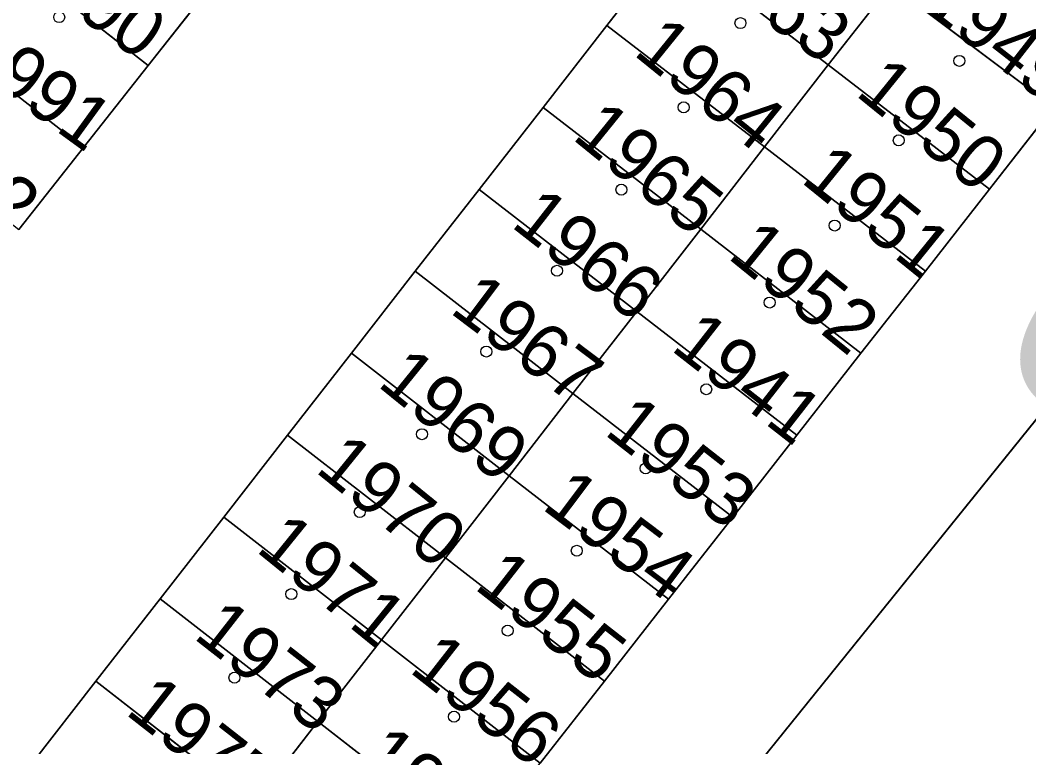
# Model space of a CAD drawing. Extents: x -689422 to -685210, y -987725 to -982160.
# Drawn here: x -686962.69 to -686930.58, y -985020.15 to -984997.03 of the extents above; entities that cross this region are included whole.
import ezdxf

# ---------------------------------------------------------------- set-up
doc = ezdxf.new("R2010")
doc.units = 0
for name, color, linetype in [('KN_Budovy', 7, 'Continuous'), ('KN_Hranice_parcel', 7, 'Continuous'), ('KN_Parcelni cisla', 7, 'Continuous'), ('KN_Polygon parcely', 7, 'Continuous'), ('KN_Popisy_pomistni nazvy nazvy ulic', 7, 'Continuous'), ('KN_POZEMKY_OSTATNI PLOCHA', 7, 'Continuous'), ('KN_POZEMKY_ZASTAVENA PLOCHA', 7, 'Continuous'), ('KN_VYUZITI_17_ostatni plocha_ostatni komunikace', 7, 'Continuous'), ('KN_VYUZITI_23_ostatni plocha_manipulacni plocha', 7, 'Continuous'), ('KN_Značky budov', 7, 'Continuous')]:
    doc.layers.add(name, color=color, linetype=linetype)

msp = doc.modelspace()

# ---------------------------------------------------------------- linework, layer by layer
at = {"layer": 'KN_Budovy'}
for points in [[(-686961.73, -984991.8), (-686963.77, -984994.43), (-686958.61, -984998.47), (-686956.55, -984995.85)], [(-686936.96, -984998.45), (-686934.97, -984995.9), (-686935.07, -984995.83), (-686934.98, -984995.71), (-686939.88, -984991.89), (-686941.98, -984994.58)], [(-686934.98, -984995.71), (-686935.07, -984995.83), (-686934.97, -984995.9), (-686929.79, -984999.79), (-686927.6, -984996.99), (-686932.79, -984992.98)], [(-686963.77, -984994.43), (-686965.82, -984997.06), (-686960.67, -985001.08), (-686958.61, -984998.47)], [(-686941.98, -984994.58), (-686944.01, -984997.19), (-686938.99, -985001.06), (-686936.96, -984998.45)], [(-686934.97, -984995.9), (-686936.96, -984998.45), (-686931.83, -985002.4), (-686929.79, -984999.79)], [(-686965.82, -984997.06), (-686967.86, -984999.68), (-686962.73, -985003.69), (-686960.67, -985001.08)], [(-686944.01, -984997.19), (-686946.04, -984999.8), (-686941.02, -985003.68), (-686938.99, -985001.06)], [(-686938.99, -985001.06), (-686933.87, -985005.01), (-686931.83, -985002.4), (-686936.96, -984998.45)], [(-686943.06, -985006.29), (-686941.02, -985003.68), (-686946.04, -984999.8), (-686948.08, -985002.41)], [(-686941.02, -985003.68), (-686935.92, -985007.62), (-686933.87, -985005.01), (-686938.99, -985001.06)], [(-686945.09, -985008.9), (-686943.06, -985006.29), (-686948.08, -985002.41), (-686950.11, -985005.01)], [(-686941.02, -985003.68), (-686943.06, -985006.29), (-686937.96, -985010.23), (-686935.92, -985007.62)], [(-686947.12, -985011.52), (-686945.09, -985008.9), (-686950.11, -985005.01), (-686952.14, -985007.62)], [(-686945.09, -985008.9), (-686940, -985012.84), (-686937.96, -985010.23), (-686943.06, -985006.29)], [(-686949.15, -985014.13), (-686947.12, -985011.52), (-686952.14, -985007.62), (-686954.18, -985010.23)], [(-686947.12, -985011.52), (-686942.05, -985015.45), (-686940, -985012.84), (-686945.09, -985008.9)], [(-686951.19, -985016.74), (-686949.15, -985014.13), (-686954.18, -985010.23), (-686956.21, -985012.84)], [(-686947.12, -985011.52), (-686949.15, -985014.13), (-686944.09, -985018.06), (-686942.05, -985015.45)], [(-686953.21, -985019.34), (-686951.19, -985016.74), (-686956.21, -985012.84), (-686958.23, -985015.44)], [(-686951.19, -985016.74), (-686946.13, -985020.67), (-686944.09, -985018.06), (-686949.15, -985014.13)], [(-686955.25, -985021.97), (-686953.21, -985019.34), (-686958.23, -985015.44), (-686960.28, -985018.06)], [(-686948.16, -985023.27), (-686946.13, -985020.67), (-686951.19, -985016.74), (-686953.21, -985019.34)], [(-686957.29, -985024.58), (-686955.25, -985021.97), (-686960.28, -985018.06), (-686962.31, -985020.67)], [(-686955.25, -985021.97), (-686950.22, -985025.89), (-686948.16, -985023.27), (-686953.21, -985019.34)]]:
    msp.add_lwpolyline(points, close=True, dxfattribs=at)
at = {"layer": 'KN_Hranice_parcel'}
for p, q in [((-686963.77, -984994.43), (-686958.61, -984998.47)), ((-686944.01, -984997.19), (-686941.98, -984994.58)), ((-686941.98, -984994.58), (-686936.96, -984998.45)), ((-686956.55, -984995.85), (-686958.61, -984998.47)), ((-686934.97, -984995.9), (-686936.96, -984998.45)), ((-686934.97, -984995.9), (-686929.79, -984999.79)), ((-686965.82, -984997.06), (-686960.67, -985001.08)), ((-686946.04, -984999.8), (-686944.01, -984997.19)), ((-686944.01, -984997.19), (-686938.99, -985001.06)), ((-686958.61, -984998.47), (-686960.67, -985001.08)), ((-686936.96, -984998.45), (-686938.99, -985001.06)), ((-686936.96, -984998.45), (-686931.83, -985002.4)), ((-686948.08, -985002.41), (-686946.04, -984999.8)), ((-686946.04, -984999.8), (-686941.02, -985003.68)), ((-686929.79, -984999.79), (-686931.83, -985002.4)), ((-686960.67, -985001.08), (-686962.73, -985003.69)), ((-686938.99, -985001.06), (-686941.02, -985003.68)), ((-686938.99, -985001.06), (-686933.87, -985005.01)), ((-686950.11, -985005.01), (-686948.08, -985002.41)), ((-686948.08, -985002.41), (-686943.06, -985006.29)), ((-686931.83, -985002.4), (-686933.87, -985005.01)), ((-686941.02, -985003.68), (-686943.06, -985006.29)), ((-686935.92, -985007.62), (-686941.02, -985003.68)), ((-686952.14, -985007.62), (-686950.11, -985005.01)), ((-686950.11, -985005.01), (-686945.09, -985008.9)), ((-686933.87, -985005.01), (-686935.92, -985007.62)), ((-686943.06, -985006.29), (-686945.09, -985008.9)), ((-686943.06, -985006.29), (-686937.96, -985010.23)), ((-686954.18, -985010.23), (-686952.14, -985007.62)), ((-686952.14, -985007.62), (-686947.12, -985011.52)), ((-686935.92, -985007.62), (-686937.96, -985010.23)), ((-686945.09, -985008.9), (-686947.12, -985011.52)), ((-686945.09, -985008.9), (-686940, -985012.84)), ((-686956.21, -985012.84), (-686954.18, -985010.23)), ((-686954.18, -985010.23), (-686949.15, -985014.13)), ((-686937.96, -985010.23), (-686940, -985012.84)), ((-686947.12, -985011.52), (-686949.15, -985014.13)), ((-686947.12, -985011.52), (-686942.05, -985015.45)), ((-686958.23, -985015.44), (-686956.21, -985012.84)), ((-686956.21, -985012.84), (-686951.19, -985016.74)), ((-686940, -985012.84), (-686942.05, -985015.45)), ((-686949.15, -985014.13), (-686951.19, -985016.74)), ((-686949.15, -985014.13), (-686944.09, -985018.06)), ((-686960.28, -985018.06), (-686958.23, -985015.44)), ((-686958.23, -985015.44), (-686953.21, -985019.34)), ((-686942.05, -985015.45), (-686944.09, -985018.06)), ((-686951.19, -985016.74), (-686953.21, -985019.34)), ((-686951.19, -985016.74), (-686946.13, -985020.67)), ((-686962.31, -985020.67), (-686960.28, -985018.06)), ((-686960.28, -985018.06), (-686955.25, -985021.97)), ((-686944.09, -985018.06), (-686946.13, -985020.67)), ((-686953.21, -985019.34), (-686955.25, -985021.97)), ((-686953.21, -985019.34), (-686948.16, -985023.27))]:
    msp.add_line(p, q, dxfattribs=at)
msp.add_lwpolyline([(-686922.82, -985000.41), (-686954.95, -985040.22), (-686965.9, -985053.78), (-686972.42, -985061.86), (-686995.97, -985078.92)], dxfattribs=at)
at = {"layer": 'KN_Polygon parcely'}
for points in [[(-686890.65, -984964.43), (-686900, -984974.94), (-686916.44, -984994.31), (-686922.82, -985000.41), (-686954.95, -985040.22), (-686965.9, -985053.78), (-686972.42, -985061.86), (-686995.97, -985078.92), (-686990.2, -985087.27), (-686975.94, -985072.54), (-686963.43, -985059.62), (-686938.91, -985034.08), (-686924.32, -985014.77), (-686910.26, -984997.29), (-686909.57, -984996.43), (-686890.43, -984975.03)], [(-686962.31, -985020.67), (-686960.28, -985018.06), (-686958.23, -985015.44), (-686956.21, -985012.84), (-686954.18, -985010.23), (-686952.14, -985007.62), (-686950.11, -985005.01), (-686948.08, -985002.41), (-686946.04, -984999.8), (-686944.01, -984997.19), (-686941.98, -984994.58), (-686939.88, -984991.89), (-686937.75, -984989.15), (-686943.61, -984987.32), (-686955.39, -984983.65), (-686950.14, -984987.72), (-686952.36, -984990.53), (-686954.49, -984993.24), (-686956.55, -984995.85), (-686958.61, -984998.47), (-686960.67, -985001.08), (-686962.73, -985003.69)], [(-686929.79, -984999.79), (-686931.83, -985002.4), (-686933.87, -985005.01), (-686935.92, -985007.62), (-686937.96, -985010.23), (-686940, -985012.84), (-686942.05, -985015.45), (-686944.09, -985018.06), (-686946.13, -985020.67)], [(-686972.42, -985061.86), (-686965.9, -985053.78), (-686954.95, -985040.22), (-686922.82, -985000.41)]]:
    msp.add_lwpolyline(points, dxfattribs=at)
for points in [[(-686963.77, -984994.43), (-686958.61, -984998.47), (-686956.55, -984995.85), (-686961.73, -984991.8)], [(-686941.98, -984994.58), (-686936.96, -984998.45), (-686934.97, -984995.9), (-686935.07, -984995.83), (-686934.98, -984995.71), (-686939.88, -984991.89)], [(-686935.07, -984995.83), (-686934.97, -984995.9), (-686929.79, -984999.79), (-686927.6, -984996.99), (-686932.79, -984992.98), (-686934.98, -984995.71)], [(-686960.67, -985001.08), (-686958.61, -984998.47), (-686963.77, -984994.43), (-686965.82, -984997.06)], [(-686944.01, -984997.19), (-686938.99, -985001.06), (-686936.96, -984998.45), (-686941.98, -984994.58)], [(-686936.96, -984998.45), (-686931.83, -985002.4), (-686929.79, -984999.79), (-686934.97, -984995.9)], [(-686962.73, -985003.69), (-686960.67, -985001.08), (-686965.82, -984997.06), (-686967.86, -984999.68)], [(-686941.02, -985003.68), (-686938.99, -985001.06), (-686944.01, -984997.19), (-686946.04, -984999.8)], [(-686938.99, -985001.06), (-686933.87, -985005.01), (-686931.83, -985002.4), (-686936.96, -984998.45)], [(-686943.06, -985006.29), (-686941.02, -985003.68), (-686946.04, -984999.8), (-686948.08, -985002.41)], [(-686938.99, -985001.06), (-686941.02, -985003.68), (-686935.92, -985007.62), (-686933.87, -985005.01)], [(-686945.09, -985008.9), (-686943.06, -985006.29), (-686948.08, -985002.41), (-686950.11, -985005.01)], [(-686941.02, -985003.68), (-686943.06, -985006.29), (-686937.96, -985010.23), (-686935.92, -985007.62)], [(-686947.12, -985011.52), (-686945.09, -985008.9), (-686950.11, -985005.01), (-686952.14, -985007.62)], [(-686940, -985012.84), (-686937.96, -985010.23), (-686943.06, -985006.29), (-686945.09, -985008.9)], [(-686954.18, -985010.23), (-686949.15, -985014.13), (-686947.12, -985011.52), (-686952.14, -985007.62)], [(-686945.09, -985008.9), (-686947.12, -985011.52), (-686942.05, -985015.45), (-686940, -985012.84)], [(-686951.19, -985016.74), (-686949.15, -985014.13), (-686954.18, -985010.23), (-686956.21, -985012.84)], [(-686947.12, -985011.52), (-686949.15, -985014.13), (-686944.09, -985018.06), (-686942.05, -985015.45)], [(-686953.21, -985019.34), (-686951.19, -985016.74), (-686956.21, -985012.84), (-686958.23, -985015.44)], [(-686946.13, -985020.67), (-686944.09, -985018.06), (-686949.15, -985014.13), (-686951.19, -985016.74)], [(-686955.25, -985021.97), (-686953.21, -985019.34), (-686958.23, -985015.44), (-686960.28, -985018.06)], [(-686948.16, -985023.27), (-686946.13, -985020.67), (-686951.19, -985016.74), (-686953.21, -985019.34)], [(-686957.29, -985024.58), (-686955.25, -985021.97), (-686960.28, -985018.06), (-686962.31, -985020.67)], [(-686953.21, -985019.34), (-686955.25, -985021.97), (-686950.22, -985025.89), (-686948.16, -985023.27)]]:
    msp.add_lwpolyline(points, close=True, dxfattribs=at)
at = {"layer": 'KN_POZEMKY_OSTATNI PLOCHA'}
for p, q in [((-686941.98, -984994.58), (-686944.01, -984997.19)), ((-686958.61, -984998.47), (-686956.55, -984995.85)), ((-686944.01, -984997.19), (-686946.04, -984999.8)), ((-686960.67, -985001.08), (-686958.61, -984998.47)), ((-686946.04, -984999.8), (-686948.08, -985002.41)), ((-686931.83, -985002.4), (-686929.79, -984999.79)), ((-686954.95, -985040.22), (-686922.82, -985000.41)), ((-686922.82, -985000.41), (-686954.95, -985040.22)), ((-686962.73, -985003.69), (-686960.67, -985001.08)), ((-686948.08, -985002.41), (-686950.11, -985005.01)), ((-686933.87, -985005.01), (-686931.83, -985002.4)), ((-686950.11, -985005.01), (-686952.14, -985007.62)), ((-686935.92, -985007.62), (-686933.87, -985005.01)), ((-686952.14, -985007.62), (-686954.18, -985010.23)), ((-686937.96, -985010.23), (-686935.92, -985007.62)), ((-686954.18, -985010.23), (-686956.21, -985012.84)), ((-686940, -985012.84), (-686937.96, -985010.23)), ((-686956.21, -985012.84), (-686958.23, -985015.44)), ((-686942.05, -985015.45), (-686940, -985012.84)), ((-686958.23, -985015.44), (-686960.28, -985018.06)), ((-686944.09, -985018.06), (-686942.05, -985015.45)), ((-686960.28, -985018.06), (-686962.31, -985020.67)), ((-686946.13, -985020.67), (-686944.09, -985018.06))]:
    msp.add_line(p, q, dxfattribs=at)
at = {"layer": 'KN_POZEMKY_ZASTAVENA PLOCHA'}
for p, q in [((-686963.77, -984994.43), (-686958.61, -984998.47)), ((-686958.61, -984998.47), (-686963.77, -984994.43)), ((-686944.01, -984997.19), (-686941.98, -984994.58)), ((-686941.98, -984994.58), (-686936.96, -984998.45)), ((-686936.96, -984998.45), (-686941.98, -984994.58)), ((-686956.55, -984995.85), (-686958.61, -984998.47)), ((-686936.96, -984998.45), (-686934.97, -984995.9)), ((-686934.97, -984995.9), (-686936.96, -984998.45)), ((-686929.79, -984999.79), (-686934.97, -984995.9)), ((-686934.97, -984995.9), (-686929.79, -984999.79)), ((-686960.67, -985001.08), (-686965.82, -984997.06)), ((-686965.82, -984997.06), (-686960.67, -985001.08)), ((-686946.04, -984999.8), (-686944.01, -984997.19)), ((-686938.99, -985001.06), (-686944.01, -984997.19)), ((-686944.01, -984997.19), (-686938.99, -985001.06)), ((-686958.61, -984998.47), (-686960.67, -985001.08)), ((-686936.96, -984998.45), (-686938.99, -985001.06)), ((-686938.99, -985001.06), (-686936.96, -984998.45)), ((-686931.83, -985002.4), (-686936.96, -984998.45)), ((-686936.96, -984998.45), (-686931.83, -985002.4)), ((-686948.08, -985002.41), (-686946.04, -984999.8)), ((-686946.04, -984999.8), (-686941.02, -985003.68)), ((-686941.02, -985003.68), (-686946.04, -984999.8)), ((-686929.79, -984999.79), (-686931.83, -985002.4)), ((-686960.67, -985001.08), (-686962.73, -985003.69)), ((-686941.02, -985003.68), (-686938.99, -985001.06)), ((-686938.99, -985001.06), (-686941.02, -985003.68)), ((-686933.87, -985005.01), (-686938.99, -985001.06)), ((-686938.99, -985001.06), (-686933.87, -985005.01)), ((-686950.11, -985005.01), (-686948.08, -985002.41)), ((-686948.08, -985002.41), (-686943.06, -985006.29)), ((-686943.06, -985006.29), (-686948.08, -985002.41)), ((-686931.83, -985002.4), (-686933.87, -985005.01)), ((-686941.02, -985003.68), (-686943.06, -985006.29)), ((-686943.06, -985006.29), (-686941.02, -985003.68)), ((-686935.92, -985007.62), (-686941.02, -985003.68)), ((-686941.02, -985003.68), (-686935.92, -985007.62)), ((-686952.14, -985007.62), (-686950.11, -985005.01)), ((-686945.09, -985008.9), (-686950.11, -985005.01)), ((-686950.11, -985005.01), (-686945.09, -985008.9)), ((-686933.87, -985005.01), (-686935.92, -985007.62)), ((-686945.09, -985008.9), (-686943.06, -985006.29)), ((-686943.06, -985006.29), (-686945.09, -985008.9)), ((-686943.06, -985006.29), (-686937.96, -985010.23)), ((-686937.96, -985010.23), (-686943.06, -985006.29)), ((-686954.18, -985010.23), (-686952.14, -985007.62)), ((-686952.14, -985007.62), (-686947.12, -985011.52)), ((-686947.12, -985011.52), (-686952.14, -985007.62)), ((-686935.92, -985007.62), (-686937.96, -985010.23)), ((-686947.12, -985011.52), (-686945.09, -985008.9)), ((-686945.09, -985008.9), (-686947.12, -985011.52)), ((-686940, -985012.84), (-686945.09, -985008.9)), ((-686945.09, -985008.9), (-686940, -985012.84)), ((-686956.21, -985012.84), (-686954.18, -985010.23)), ((-686949.15, -985014.13), (-686954.18, -985010.23)), ((-686954.18, -985010.23), (-686949.15, -985014.13)), ((-686937.96, -985010.23), (-686940, -985012.84)), ((-686947.12, -985011.52), (-686949.15, -985014.13)), ((-686949.15, -985014.13), (-686947.12, -985011.52)), ((-686942.05, -985015.45), (-686947.12, -985011.52)), ((-686947.12, -985011.52), (-686942.05, -985015.45)), ((-686958.23, -985015.44), (-686956.21, -985012.84)), ((-686956.21, -985012.84), (-686951.19, -985016.74)), ((-686951.19, -985016.74), (-686956.21, -985012.84)), ((-686940, -985012.84), (-686942.05, -985015.45)), ((-686951.19, -985016.74), (-686949.15, -985014.13)), ((-686949.15, -985014.13), (-686951.19, -985016.74)), ((-686949.15, -985014.13), (-686944.09, -985018.06)), ((-686944.09, -985018.06), (-686949.15, -985014.13)), ((-686960.28, -985018.06), (-686958.23, -985015.44)), ((-686953.21, -985019.34), (-686958.23, -985015.44)), ((-686958.23, -985015.44), (-686953.21, -985019.34)), ((-686942.05, -985015.45), (-686944.09, -985018.06)), ((-686951.19, -985016.74), (-686953.21, -985019.34)), ((-686953.21, -985019.34), (-686951.19, -985016.74)), ((-686946.13, -985020.67), (-686951.19, -985016.74)), ((-686951.19, -985016.74), (-686946.13, -985020.67)), ((-686962.31, -985020.67), (-686960.28, -985018.06)), ((-686955.25, -985021.97), (-686960.28, -985018.06)), ((-686960.28, -985018.06), (-686955.25, -985021.97)), ((-686944.09, -985018.06), (-686946.13, -985020.67)), ((-686953.21, -985019.34), (-686955.25, -985021.97)), ((-686955.25, -985021.97), (-686953.21, -985019.34)), ((-686948.16, -985023.27), (-686953.21, -985019.34)), ((-686953.21, -985019.34), (-686948.16, -985023.27))]:
    msp.add_line(p, q, dxfattribs=at)
at = {"layer": 'KN_VYUZITI_17_ostatni plocha_ostatni komunikace'}
msp.add_line((-686954.95, -985040.22), (-686922.82, -985000.41), dxfattribs=at)
at = {"layer": 'KN_VYUZITI_23_ostatni plocha_manipulacni plocha'}
for p, q in [((-686941.98, -984994.58), (-686944.01, -984997.19)), ((-686958.61, -984998.47), (-686956.55, -984995.85)), ((-686944.01, -984997.19), (-686946.04, -984999.8)), ((-686960.67, -985001.08), (-686958.61, -984998.47)), ((-686946.04, -984999.8), (-686948.08, -985002.41)), ((-686931.83, -985002.4), (-686929.79, -984999.79)), ((-686922.82, -985000.41), (-686954.95, -985040.22)), ((-686962.73, -985003.69), (-686960.67, -985001.08)), ((-686948.08, -985002.41), (-686950.11, -985005.01)), ((-686933.87, -985005.01), (-686931.83, -985002.4)), ((-686950.11, -985005.01), (-686952.14, -985007.62)), ((-686935.92, -985007.62), (-686933.87, -985005.01)), ((-686952.14, -985007.62), (-686954.18, -985010.23)), ((-686937.96, -985010.23), (-686935.92, -985007.62)), ((-686954.18, -985010.23), (-686956.21, -985012.84)), ((-686940, -985012.84), (-686937.96, -985010.23)), ((-686956.21, -985012.84), (-686958.23, -985015.44)), ((-686942.05, -985015.45), (-686940, -985012.84)), ((-686958.23, -985015.44), (-686960.28, -985018.06)), ((-686944.09, -985018.06), (-686942.05, -985015.45)), ((-686960.28, -985018.06), (-686962.31, -985020.67)), ((-686946.13, -985020.67), (-686944.09, -985018.06))]:
    msp.add_line(p, q, dxfattribs=at)
at = {"layer": 'KN_Značky budov'}
for centre in [(-686961.447, -984996.929), (-686939.757, -984997.119), (-686932.787, -984998.319), (-686941.567, -984999.799), (-686934.717, -985000.849), (-686943.547, -985002.419), (-686936.757, -985003.559), (-686945.597, -985004.999), (-686938.827, -985006.009), (-686947.847, -985007.569), (-686940.847, -985008.769), (-686949.897, -985010.199), (-686942.777, -985011.289), (-686951.877, -985012.679), (-686944.967, -985013.909), (-686954.057, -985015.289), (-686947.167, -985016.449), (-686955.867, -985017.949), (-686948.877, -985019.189)]:
    msp.add_circle(centre, 0.175, dxfattribs=at)

# ---------------------------------------------------------------- texts
at = {"layer": 'KN_Parcelni cisla'}
for s, rotation, p in [('1990', 324, (-686962.979, -984995.377)), ('1963', 324, (-686941.179, -984995.497)), ('1949', 322, (-686934.013, -984996.609)), ('1964', 321, (-686943.204, -984998.1)), ('1991', 324, (-686964.669, -984998.287)), ('1950', 321, (-686936.134, -984999.39)), ('1992', 322, (-686966.943, -985000.759)), ('1965', 321, (-686945.154, -985000.78)), ('1951', 321, (-686937.874, -985002.15)), ('1966', 322, (-686947.103, -985003.569)), ('1952', 321, (-686940.204, -985004.57)), ('1967', 323, (-686949.051, -985006.308)), ('1941', 322, (-686942.013, -985007.499)), ('1969', 321, (-686951.354, -985008.64)), ('1953', 322, (-686944.133, -985010.179)), ('1970', 321, (-686953.334, -985011.37)), ('1954', 323, (-686946.121, -985012.548)), ('1971', 321, (-686955.224, -985013.9)), ('1955', 322, (-686948.273, -985015.089)), ('1973', 322, (-686957.213, -985016.669)), ('1956', 322, (-686950.343, -985017.739)), ('1975', 322, (-686959.383, -985019.079)), ('1957', 322, (-686951.973, -985020.679))]:
    msp.add_text(s, height=1.7, rotation=rotation, dxfattribs=at).set_placement(p)
at = {"layer": 'KN_Popisy_pomistni nazvy nazvy ulic'}
msp.add_text('Sportovní', height=7.5, rotation=56, dxfattribs=at).set_placement((-686925.785, -985013.105))

doc.saveas('drawing.dxf')
